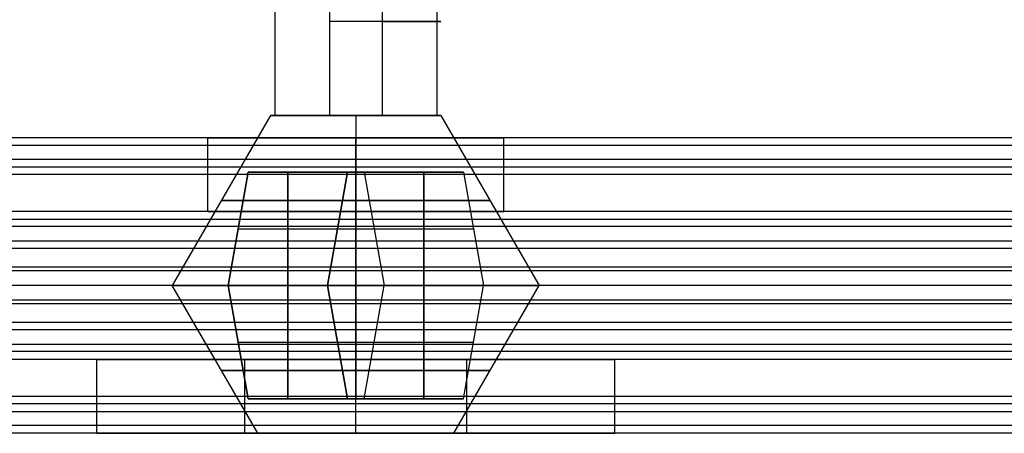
# Model space of a CAD drawing. Header units: millimetres. Extents: x -429 to 422, y -262 to 259.
# Tile 448 of 656: x -118 to -92, y 210 to 221. Entities that reach past the tile are written whole.
import ezdxf

# ---------------------------------------------------------------- set-up
doc = ezdxf.new("R2010")
doc.units = ezdxf.units.MM
doc.layers.add('Default', color=7, linetype='Continuous', true_color=0x000000)
doc.layers.add('Screw', color=7, linetype='Continuous', true_color=0xffffff)

msp = doc.modelspace()

# ---------------------------------------------------------------- linework, layer by layer
at = {"layer": 'Default'}
for points in [[(396.873, 218.065, 1198.214), (-3.127, 218.065, 1198.214), (-403.127, 218.065, 1198.214)], [(396.873, 218.065, 1211.822), (-3.127, 218.065, 1211.822), (-403.127, 218.065, 1211.822)], [(-113.047, 218.065, 1205.018), (-132.627, 218.065, 1205.018), (-152.208, 218.065, 1205.018)], [(-113.127, 216.065, 1204.214), (-113.127, 217.065, 1204.214), (-113.127, 218.065, 1204.214)], [(-109.127, 216.065, 1208.214), (-109.127, 217.065, 1208.214), (-109.127, 218.065, 1208.214)], [(-109.127, 216.065, 1200.214), (-109.127, 217.065, 1200.214), (-109.127, 218.065, 1200.214)], [(-66.047, 218.065, 1205.018), (-85.627, 218.065, 1205.018), (-105.208, 218.065, 1205.018)], [(-105.127, 216.065, 1204.214), (-105.127, 217.065, 1204.214), (-105.127, 218.065, 1204.214)], [(396.873, 217.854, 1212.717), (-3.127, 217.854, 1212.717), (-403.127, 217.854, 1212.717)], [(396.873, 217.479, 1196.8), (-3.127, 217.479, 1196.8), (-403.127, 217.479, 1196.8)], [(396.873, 217.265, 1213.422), (-3.127, 217.265, 1213.422), (-403.127, 217.265, 1213.422)], [(396.873, 217.065, 1242.822), (-3.127, 217.065, 1242.822), (-403.127, 217.065, 1242.822)], [(396.873, 217.065, 1240.822), (-3.127, 217.065, 1240.822), (-403.127, 217.065, 1240.822)], [(396.873, 217.065, 1241.822), (-3.127, 217.065, 1241.822), (-403.127, 217.065, 1241.822)], [(396.873, 216.065, 1196.214), (-3.127, 216.065, 1196.214), (-403.127, 216.065, 1196.214)], [(396.873, 216.065, 1198.214), (-3.127, 216.065, 1198.214), (-403.127, 216.065, 1198.214)], [(396.873, 216.065, 1211.714), (-3.127, 216.065, 1211.714), (-403.127, 216.065, 1211.714)], [(396.873, 216.065, 1223.322), (-3.127, 216.065, 1223.322), (-403.127, 216.065, 1223.322)], [(396.873, 216.065, 1215.822), (-3.127, 216.065, 1215.822), (-403.127, 216.065, 1215.822)], [(396.873, 216.065, 1219.572), (-3.127, 216.065, 1219.572), (-403.127, 216.065, 1219.572)], [(396.873, 215.854, 1224.217), (-3.127, 215.854, 1224.217), (-403.127, 215.854, 1224.217)], [(-113.057, 216.065, 1204.964), (-132.627, 216.065, 1204.964), (-152.197, 216.065, 1204.964)], [(-66.057, 216.065, 1204.964), (-85.627, 216.065, 1204.964), (-105.197, 216.065, 1204.964)], [(396.873, 215.665, 1214.622), (-3.127, 215.665, 1214.622), (-403.127, 215.665, 1214.622)], [(396.873, 215.265, 1224.922), (-3.127, 215.265, 1224.922), (-403.127, 215.265, 1224.922)], [(396.873, 215.065, 1215.822), (-3.127, 215.065, 1215.822), (-403.127, 215.065, 1215.822)], [(396.873, 214.565, 1242.822), (-3.127, 214.565, 1242.822), (-403.127, 214.565, 1242.822)], [(396.873, 214.565, 1240.822), (-3.127, 214.565, 1240.822), (-403.127, 214.565, 1240.822)], [(396.873, 214.465, 1212.914), (-3.127, 214.465, 1212.914), (-403.127, 214.465, 1212.914)], [(396.873, 214.065, 1223.214), (-3.127, 214.065, 1223.214), (-403.127, 214.065, 1223.214)], [(396.873, 214.065, 1215.822), (-3.127, 214.065, 1215.822), (-403.127, 214.065, 1215.822)], [(396.873, 214.065, 1219.518), (-3.127, 214.065, 1219.518), (-403.127, 214.065, 1219.518)], [(396.873, 214.065, 1215.822), (-3.127, 214.065, 1215.822), (-403.127, 214.065, 1215.822)], [(396.873, 214.065, 1223.214), (-3.127, 214.065, 1223.214), (-403.127, 214.065, 1223.214)], [(396.873, 214.065, 1219.518), (-3.127, 214.065, 1219.518), (-403.127, 214.065, 1219.518)], [(396.873, 213.665, 1226.122), (-3.127, 213.665, 1226.122), (-403.127, 213.665, 1226.122)], [(396.873, 213.565, 1196.214), (-3.127, 213.565, 1196.214), (-403.127, 213.565, 1196.214)], [(396.873, 213.565, 1198.214), (-3.127, 213.565, 1198.214), (-403.127, 213.565, 1198.214)], [(396.873, 213.065, 1223.214), (-3.127, 213.065, 1223.214), (-403.127, 213.065, 1223.214)], [(396.873, 212.865, 1214.114), (-3.127, 212.865, 1214.114), (-403.127, 212.865, 1214.114)], [(396.873, 212.465, 1224.414), (-3.127, 212.465, 1224.414), (-403.127, 212.465, 1224.414)], [(396.873, 212.276, 1214.819), (-3.127, 212.276, 1214.819), (-403.127, 212.276, 1214.819)], [(396.873, 212.065, 1215.714), (-3.127, 212.065, 1215.714), (-403.127, 212.065, 1215.714)], [(396.873, 212.065, 1223.214), (-3.127, 212.065, 1223.214), (-403.127, 212.065, 1223.214)], [(396.873, 212.065, 1219.464), (-3.127, 212.065, 1219.464), (-403.127, 212.065, 1219.464)], [(396.873, 212.065, 1242.822), (-3.127, 212.065, 1242.822), (-403.127, 212.065, 1242.822)], [(396.873, 212.065, 1240.822), (-3.127, 212.065, 1240.822), (-403.127, 212.065, 1240.822)], [(396.873, 212.065, 1227.322), (-3.127, 212.065, 1227.322), (-403.127, 212.065, 1227.322)], [(-116.057, 212.065, 1234.072), (-135.627, 212.065, 1234.072), (-155.197, 212.065, 1234.072)], [(-116.127, 210.065, 1234.822), (-116.127, 211.065, 1234.822), (-116.127, 212.065, 1234.822)], [(-112.127, 212.065, 1230.822), (-109.127, 212.065, 1230.822), (-106.127, 212.065, 1230.822)], [(-106.127, 212.065, 1238.822), (-109.127, 212.065, 1238.822), (-112.127, 212.065, 1238.822)], [(-112.127, 210.065, 1230.822), (-112.127, 211.065, 1230.822), (-112.127, 212.065, 1230.822)], [(-112.127, 210.065, 1238.822), (-112.127, 211.065, 1238.822), (-112.127, 212.065, 1238.822)], [(-109.127, 210.065, 1230.822), (-109.127, 211.065, 1230.822), (-109.127, 212.065, 1230.822)], [(-109.127, 210.065, 1238.822), (-109.127, 211.065, 1238.822), (-109.127, 212.065, 1238.822)], [(-106.127, 210.065, 1230.822), (-106.127, 211.065, 1230.822), (-106.127, 212.065, 1230.822)], [(-106.127, 210.065, 1238.822), (-106.127, 211.065, 1238.822), (-106.127, 212.065, 1238.822)], [(-63.057, 212.065, 1234.072), (-82.627, 212.065, 1234.072), (-102.197, 212.065, 1234.072)], [(-102.127, 210.065, 1234.822), (-102.127, 211.065, 1234.822), (-102.127, 212.065, 1234.822)], [(396.873, 211.065, 1196.214), (-3.127, 211.065, 1196.214), (-403.127, 211.065, 1196.214)], [(396.873, 211.065, 1198.214), (-3.127, 211.065, 1198.214), (-403.127, 211.065, 1198.214)], [(396.873, 211.065, 1197.214), (-3.127, 211.065, 1197.214), (-403.127, 211.065, 1197.214)], [(396.873, 210.865, 1225.614), (-3.127, 210.865, 1225.614), (-403.127, 210.865, 1225.614)], [(396.873, 210.651, 1242.236), (-3.127, 210.651, 1242.236), (-403.127, 210.651, 1242.236)], [(396.873, 210.276, 1226.319), (-3.127, 210.276, 1226.319), (-403.127, 210.276, 1226.319)], [(396.873, 210.065, 1240.822), (-3.127, 210.065, 1240.822), (-403.127, 210.065, 1240.822)], [(396.873, 210.065, 1227.214), (-3.127, 210.065, 1227.214), (-403.127, 210.065, 1227.214)], [(-116.047, 210.065, 1234.018), (-135.627, 210.065, 1234.018), (-155.208, 210.065, 1234.018)], [(-106.127, 210.065, 1230.822), (-109.127, 210.065, 1230.822), (-112.127, 210.065, 1230.822)], [(-112.127, 210.065, 1238.822), (-109.127, 210.065, 1238.822), (-106.127, 210.065, 1238.822)], [(-63.047, 210.065, 1234.018), (-82.627, 210.065, 1234.018), (-102.208, 210.065, 1234.018)]]:
    msp.add_open_spline(points, degree=2, dxfattribs=at)
for points, weights, knots in [([(-113.127, 218.065, 1204.214), (-113.127, 218.065, 1200.214), (-109.127, 218.065, 1200.214), (-105.127, 218.065, 1200.214), (-105.127, 218.065, 1204.214), (-105.127, 218.065, 1208.214), (-109.127, 218.065, 1208.214), (-113.127, 218.065, 1208.214), (-113.127, 218.065, 1204.214)], [1, 0.707106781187, 1, 0.707106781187, 1, 0.707106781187, 1, 0.707106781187, 1], [0, 0, 0, 6.283185, 6.283185, 12.566371, 12.566371, 18.849556, 18.849556, 25.132741, 25.132741, 25.132741]), ([(-113.127, 216.065, 1204.214), (-113.127, 216.065, 1208.214), (-109.127, 216.065, 1208.214), (-105.127, 216.065, 1208.214), (-105.127, 216.065, 1204.214), (-105.127, 216.065, 1200.214), (-109.127, 216.065, 1200.214), (-113.127, 216.065, 1200.214), (-113.127, 216.065, 1204.214)], [1, 0.707106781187, 1, 0.707106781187, 1, 0.707106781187, 1, 0.707106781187, 1], [-25.132741, -25.132741, -25.132741, -18.849556, -18.849556, -12.566371, -12.566371, -6.283185, -6.283185, 0, 0, 0]), ([(-112.127, 212.065, 1238.822), (-116.127, 212.065, 1238.822), (-116.127, 212.065, 1234.822), (-116.127, 212.065, 1230.822), (-112.127, 212.065, 1230.822)], [1, 0.707106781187, 1, 0.707106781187, 1], [-37.132741, -37.132741, -37.132741, -30.849556, -30.849556, -24.566371, -24.566371, -24.566371]), ([(-106.127, 212.065, 1230.822), (-102.127, 212.065, 1230.822), (-102.127, 212.065, 1234.822), (-102.127, 212.065, 1238.822), (-106.127, 212.065, 1238.822)], [1, 0.707106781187, 1, 0.707106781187, 1], [-55.699112, -55.699112, -55.699112, -49.415927, -49.415927, -43.132741, -43.132741, -43.132741]), ([(-112.127, 210.065, 1230.822), (-116.127, 210.065, 1230.822), (-116.127, 210.065, 1234.822), (-116.127, 210.065, 1238.822), (-112.127, 210.065, 1238.822)], [1, 0.707106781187, 1, 0.707106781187, 1], [24.566371, 24.566371, 24.566371, 30.849556, 30.849556, 37.132741, 37.132741, 37.132741]), ([(-106.127, 210.065, 1238.822), (-102.127, 210.065, 1238.822), (-102.127, 210.065, 1234.822), (-102.127, 210.065, 1230.822), (-106.127, 210.065, 1230.822)], [1, 0.707106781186, 1, 0.707106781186, 1], [43.132741, 43.132741, 43.132741, 49.415927, 49.415927, 55.699112, 55.699112, 55.699112])]:
    msp.add_rational_spline(points, weights, degree=2, knots=knots, dxfattribs=at)
at = {"layer": 'Screw', "color": 7, "true_color": 0xffffff}
for p, q in [((-109.838, 223.76, 1206.402), (-109.838, 218.667, 1206.402)), ((-106.939, 222.993, 1204.925), (-106.939, 218.667, 1204.925)), ((-108.416, 222.226, 1202.025), (-108.416, 218.667, 1202.025)), ((-111.316, 221.459, 1203.503), (-111.316, 218.667, 1203.503)), ((-111.428, 218.667, 1204.214), (-114.085, 214.065, 1204.214)), ((-109.127, 218.667, 1206.515), (-109.127, 214.065, 1209.172)), ((-109.127, 218.667, 1201.913), (-109.127, 214.065, 1199.256)), ((-106.826, 218.667, 1204.214), (-104.169, 214.065, 1204.214)), ((-112.038, 217.133, 1203.988), (-112.579, 214.065, 1203.447)), ((-112.038, 217.133, 1204.44), (-112.579, 214.065, 1204.981)), ((-112.579, 214.065, 1204.214), (-112.038, 217.133, 1204.214)), ((-112.038, 217.133, 1203.988), (-109.353, 217.133, 1203.988)), ((-112.038, 217.133, 1204.44), (-112.038, 217.133, 1203.988)), ((-109.353, 217.133, 1204.44), (-112.038, 217.133, 1204.44)), ((-106.217, 217.133, 1204.214), (-112.038, 217.133, 1204.214)), ((-110.966, 214.065, 1203.447), (-110.966, 217.133, 1203.988)), ((-110.966, 217.133, 1204.44), (-110.966, 214.065, 1204.981)), ((-109.353, 217.133, 1201.303), (-109.894, 214.065, 1200.762)), ((-109.353, 217.133, 1203.988), (-109.894, 214.065, 1203.447)), ((-109.353, 217.133, 1204.44), (-109.894, 214.065, 1204.981)), ((-109.353, 217.133, 1207.124), (-109.894, 214.065, 1207.665)), ((-109.894, 214.065, 1202.375), (-109.353, 217.133, 1202.375)), ((-109.894, 214.065, 1206.052), (-109.353, 217.133, 1206.052)), ((-109.353, 217.133, 1201.303), (-108.901, 217.133, 1201.303)), ((-109.353, 217.133, 1203.988), (-109.353, 217.133, 1201.303)), ((-109.353, 217.133, 1207.124), (-109.353, 217.133, 1204.44)), ((-108.901, 217.133, 1207.124), (-109.353, 217.133, 1207.124)), ((-109.127, 214.065, 1200.762), (-109.127, 217.133, 1201.303)), ((-109.127, 217.133, 1207.124), (-109.127, 214.065, 1207.665)), ((-109.127, 217.133, 1207.124), (-109.127, 217.133, 1201.303)), ((-108.901, 217.133, 1201.303), (-108.36, 214.065, 1200.762)), ((-108.901, 217.133, 1201.303), (-108.901, 217.133, 1203.988)), ((-108.901, 217.133, 1203.988), (-108.36, 214.065, 1203.447)), ((-108.901, 217.133, 1207.124), (-108.36, 214.065, 1207.665)), ((-108.901, 217.133, 1204.44), (-108.36, 214.065, 1204.981)), ((-108.901, 217.133, 1204.44), (-108.901, 217.133, 1207.124)), ((-106.217, 217.133, 1204.44), (-108.901, 217.133, 1204.44)), ((-108.901, 217.133, 1203.988), (-106.217, 217.133, 1203.988)), ((-108.901, 217.133, 1202.375), (-108.36, 214.065, 1202.375)), ((-108.901, 217.133, 1206.052), (-108.36, 214.065, 1206.052)), ((-107.289, 217.133, 1204.44), (-107.289, 214.065, 1204.981)), ((-107.289, 214.065, 1203.447), (-107.289, 217.133, 1203.988)), ((-106.217, 217.133, 1204.44), (-105.676, 214.065, 1204.981)), ((-106.217, 217.133, 1203.988), (-105.676, 214.065, 1203.447)), ((-106.217, 217.133, 1203.988), (-106.217, 217.133, 1204.44)), ((-106.217, 217.133, 1204.214), (-105.676, 214.065, 1204.214)), ((-112.308, 215.599, 1203.717), (-109.624, 215.599, 1203.717)), ((-112.308, 215.599, 1204.71), (-112.308, 215.599, 1203.717)), ((-112.308, 215.599, 1204.71), (-109.624, 215.599, 1204.71)), ((-109.624, 215.599, 1201.033), (-108.631, 215.599, 1201.033)), ((-109.624, 215.599, 1203.717), (-109.624, 215.599, 1201.033)), ((-109.624, 215.599, 1207.395), (-109.624, 215.599, 1204.71)), ((-109.624, 215.599, 1207.395), (-108.631, 215.599, 1207.395)), ((-108.631, 215.599, 1203.717), (-108.631, 215.599, 1201.033)), ((-108.631, 215.599, 1207.395), (-108.631, 215.599, 1204.71)), ((-108.631, 215.599, 1204.71), (-105.946, 215.599, 1204.71)), ((-108.631, 215.599, 1203.717), (-105.946, 215.599, 1203.717)), ((-105.946, 215.599, 1204.71), (-105.946, 215.599, 1203.717)), ((-111.776, 210.065, 1234.822), (-114.085, 214.065, 1234.822)), ((-112.579, 214.065, 1234.822), (-114.085, 214.065, 1234.822)), ((-112.579, 214.065, 1204.214), (-114.085, 214.065, 1204.214)), ((-112.579, 214.065, 1235.589), (-109.894, 214.065, 1235.589)), ((-112.579, 214.065, 1234.055), (-112.579, 214.065, 1235.589)), ((-109.894, 214.065, 1234.055), (-112.579, 214.065, 1234.055)), ((-112.038, 210.997, 1235.048), (-112.579, 214.065, 1235.589)), ((-112.038, 210.997, 1234.596), (-112.579, 214.065, 1234.055)), ((-112.579, 214.065, 1234.822), (-112.038, 210.997, 1234.822)), ((-112.579, 214.065, 1203.447), (-109.894, 214.065, 1203.447)), ((-112.579, 214.065, 1204.981), (-112.579, 214.065, 1203.447)), ((-109.894, 214.065, 1204.981), (-112.579, 214.065, 1204.981)), ((-110.966, 214.065, 1235.589), (-110.966, 210.997, 1235.048)), ((-110.966, 210.997, 1234.596), (-110.966, 214.065, 1234.055)), ((-109.894, 214.065, 1238.274), (-108.36, 214.065, 1238.274)), ((-109.894, 214.065, 1235.589), (-109.894, 214.065, 1238.274)), ((-109.894, 214.065, 1231.371), (-109.894, 214.065, 1234.055)), ((-108.36, 214.065, 1231.371), (-109.894, 214.065, 1231.371)), ((-109.353, 210.997, 1237.733), (-109.894, 214.065, 1238.274)), ((-109.353, 210.997, 1235.048), (-109.894, 214.065, 1235.589)), ((-109.353, 210.997, 1234.596), (-109.894, 214.065, 1234.055)), ((-109.353, 210.997, 1231.912), (-109.894, 214.065, 1231.371)), ((-109.894, 214.065, 1236.661), (-109.353, 210.997, 1236.661)), ((-109.894, 214.065, 1232.983), (-109.353, 210.997, 1232.983)), ((-109.894, 214.065, 1200.762), (-108.36, 214.065, 1200.762)), ((-109.894, 214.065, 1203.447), (-109.894, 214.065, 1200.762)), ((-109.894, 214.065, 1207.665), (-109.894, 214.065, 1204.981)), ((-108.36, 214.065, 1207.665), (-109.894, 214.065, 1207.665)), ((-109.127, 210.065, 1232.174), (-109.127, 214.065, 1229.864)), ((-109.127, 214.065, 1229.864), (-109.127, 214.065, 1231.371)), ((-109.127, 214.065, 1238.274), (-109.127, 214.065, 1239.78)), ((-109.127, 214.065, 1238.274), (-109.127, 210.997, 1237.733)), ((-109.127, 210.997, 1231.912), (-109.127, 214.065, 1231.371)), ((-109.127, 210.065, 1237.471), (-109.127, 214.065, 1239.78)), ((-109.127, 214.065, 1209.172), (-109.127, 214.065, 1207.665)), ((-109.127, 214.065, 1200.762), (-109.127, 214.065, 1199.256)), ((-108.901, 210.997, 1237.733), (-108.36, 214.065, 1238.274)), ((-108.901, 210.997, 1235.048), (-108.36, 214.065, 1235.589)), ((-108.901, 210.997, 1231.912), (-108.36, 214.065, 1231.371)), ((-108.901, 210.997, 1234.596), (-108.36, 214.065, 1234.055)), ((-108.901, 210.997, 1236.661), (-108.36, 214.065, 1236.661)), ((-108.901, 210.997, 1232.983), (-108.36, 214.065, 1232.983)), ((-108.36, 214.065, 1238.274), (-108.36, 214.065, 1235.589)), ((-108.36, 214.065, 1234.055), (-108.36, 214.065, 1231.371)), ((-105.676, 214.065, 1234.055), (-108.36, 214.065, 1234.055)), ((-108.36, 214.065, 1235.589), (-105.676, 214.065, 1235.589)), ((-108.36, 214.065, 1200.762), (-108.36, 214.065, 1203.447)), ((-108.36, 214.065, 1204.981), (-108.36, 214.065, 1207.665)), ((-105.676, 214.065, 1204.981), (-108.36, 214.065, 1204.981)), ((-108.36, 214.065, 1203.447), (-105.676, 214.065, 1203.447)), ((-107.289, 210.997, 1234.596), (-107.289, 214.065, 1234.055)), ((-107.289, 214.065, 1235.589), (-107.289, 210.997, 1235.048)), ((-106.479, 210.065, 1234.822), (-104.169, 214.065, 1234.822)), ((-106.217, 210.997, 1234.596), (-105.676, 214.065, 1234.055)), ((-106.217, 210.997, 1235.048), (-105.676, 214.065, 1235.589)), ((-106.217, 210.997, 1234.822), (-105.676, 214.065, 1234.822)), ((-105.676, 214.065, 1235.589), (-105.676, 214.065, 1234.055)), ((-104.169, 214.065, 1234.822), (-105.676, 214.065, 1234.822)), ((-105.676, 214.065, 1203.447), (-105.676, 214.065, 1204.981)), ((-104.169, 214.065, 1204.214), (-105.676, 214.065, 1204.214)), ((-112.308, 212.531, 1235.319), (-109.624, 212.531, 1235.319)), ((-112.308, 212.531, 1234.326), (-112.308, 212.531, 1235.319)), ((-112.308, 212.531, 1234.326), (-109.624, 212.531, 1234.326)), ((-109.624, 212.531, 1238.003), (-108.631, 212.531, 1238.003)), ((-109.624, 212.531, 1235.319), (-109.624, 212.531, 1238.003)), ((-109.624, 212.531, 1231.641), (-109.624, 212.531, 1234.326)), ((-109.624, 212.531, 1231.641), (-108.631, 212.531, 1231.641)), ((-108.631, 212.531, 1235.319), (-108.631, 212.531, 1238.003)), ((-108.631, 212.531, 1231.641), (-108.631, 212.531, 1234.326)), ((-108.631, 212.531, 1234.326), (-105.946, 212.531, 1234.326)), ((-108.631, 212.531, 1235.319), (-105.946, 212.531, 1235.319)), ((-105.946, 212.531, 1234.326), (-105.946, 212.531, 1235.319)), ((-112.038, 210.997, 1235.048), (-109.353, 210.997, 1235.048)), ((-112.038, 210.997, 1234.596), (-112.038, 210.997, 1235.048)), ((-109.353, 210.997, 1234.596), (-112.038, 210.997, 1234.596)), ((-106.217, 210.997, 1234.822), (-112.038, 210.997, 1234.822)), ((-109.353, 210.997, 1237.733), (-108.901, 210.997, 1237.733)), ((-109.353, 210.997, 1235.048), (-109.353, 210.997, 1237.733)), ((-109.353, 210.997, 1231.912), (-109.353, 210.997, 1234.596)), ((-108.901, 210.997, 1231.912), (-109.353, 210.997, 1231.912)), ((-109.127, 210.997, 1231.912), (-109.127, 210.997, 1237.733)), ((-108.901, 210.997, 1237.733), (-108.901, 210.997, 1235.048)), ((-108.901, 210.997, 1234.596), (-108.901, 210.997, 1231.912)), ((-106.217, 210.997, 1234.596), (-108.901, 210.997, 1234.596)), ((-108.901, 210.997, 1235.048), (-106.217, 210.997, 1235.048)), ((-106.217, 210.997, 1235.048), (-106.217, 210.997, 1234.596))]:
    msp.add_line(p, q, dxfattribs=at)
at = {"layer": 'Screw', "color": 7, "true_color": 0xffffff, "extrusion": (0, -1, 0)}
for centre, radius, start, end in [((-109.127, 1204.214, -221.213), 2.301, 288, 108), ((-109.127, 1204.214, -218.667), 2.301, 108, 180), ((-109.127, 1204.214, -218.667), 2.301, 180, 288), ((-109.127, 1204.214, -218.667), 2.301, 0, 108), ((-109.127, 1204.214, -218.667), 2.301, 288, 0), ((-109.127, 1204.214, -216.366), 3.629, 0, 180), ((-109.127, 1204.214, -216.366), 3.629, 180, 0), ((-109.127, 1204.214, -214.065), 4.958, 0, 180), ((-109.127, 1204.214, -214.065), 4.958, 180, 0)]:
    msp.add_arc(centre, radius, start, end, dxfattribs=at)
at = {"layer": 'Screw', "color": 7, "true_color": 0xffffff, "extrusion": (0, 1, 0)}
for centre, radius, start, end in [((109.127, 1234.822, 214.065), 4.958, 180, 0), ((109.127, 1234.822, 214.065), 4.958, 0, 180), ((109.127, 1234.822, 211.764), 3.629, 180, 0), ((109.127, 1234.822, 211.764), 3.629, 0, 180)]:
    msp.add_arc(centre, radius, start, end, dxfattribs=at)

doc.saveas('drawing.dxf')
